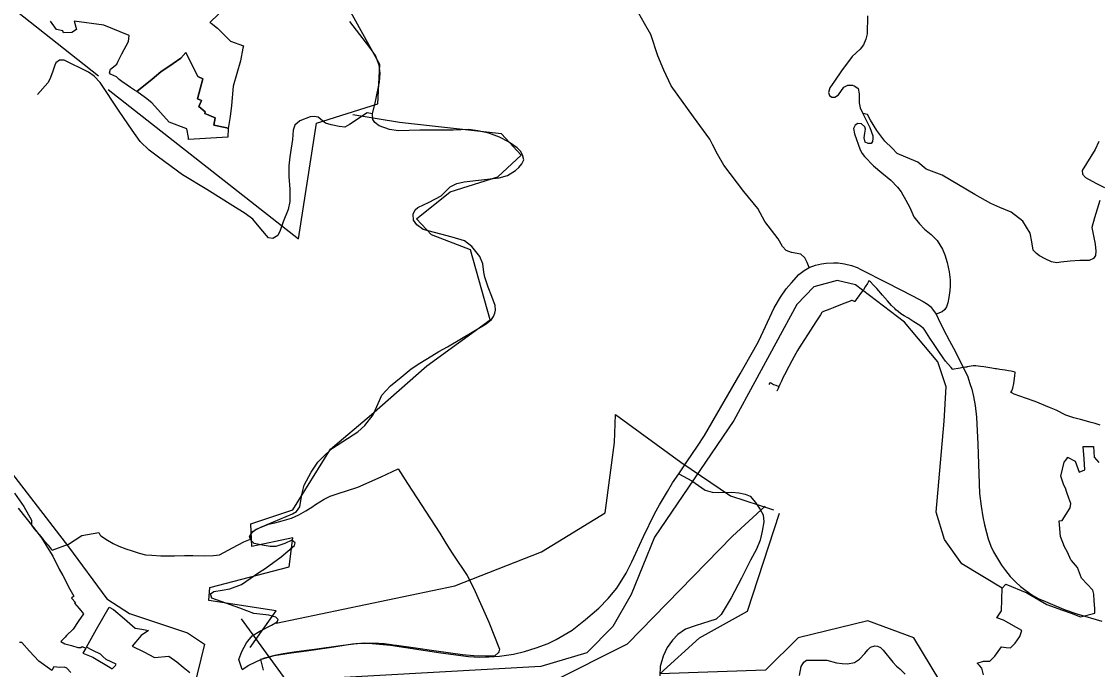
# Model space of a CAD drawing. Extents: x -789162 to -606354, y -1062736 to -945481.
# Drawn here: x -680858 to -677802, y -988999 to -987160 of the extents above; entities that cross this region are included whole.
import ezdxf

# ---------------------------------------------------------------- set-up
doc = ezdxf.new("R2010")
doc.units = 0
for name, color, linetype in [('_SIRSI VZTAHY_CYKLOTRASY MISTNI S', 7, 'Continuous'), ('_SIRSI VZTAHY_OP vodnich zdroju II stupne', 7, 'Continuous'), ('_SIRSI VZTAHY_PRIRODNIHO PARKU', 7, 'Continuous'), ('_SIRSI VZTAHY_SILNICE I TRIDY_STAV', 7, 'Continuous'), ('_SIRSI VZTAHY_SILNICE III TRIDY_STAV', 7, 'Continuous'), ('_SIRSI VZTAHY_USES_NRBK_S', 7, 'Continuous'), ('_SIRSI VZTAHY_USES_RBC_S', 7, 'Continuous'), ('_SIRSI VZTAHY_VTL PLYNOVOD', 7, 'Continuous')]:
    doc.layers.add(name, color=color, linetype=linetype)

msp = doc.modelspace()

# ---------------------------------------------------------------- linework, layer by layer
at = {"layer": '_SIRSI VZTAHY_CYKLOTRASY MISTNI S'}
for points in [[(-680639.3, -987314.3), (-681534.4, -986607.7)], [(-680611.9, -987352.2), (-680071.6, -987776.6), (-680020.3, -987448.1), (-679845.8, -987392.9), (-679840.5, -987281.3), (-679999.8, -986991.7)], [(-680208.9, -988936.7), (-680134.6, -988833.1), (-680325.7, -988803.8), (-680323.1, -988766.6), (-680097.4, -988708.2), (-680086.8, -988625.8), (-680203.6, -988649.7), (-680206.2, -988586), (-680086.8, -988546.1), (-679980.6, -988373.4), (-679863.7, -988275.1), (-679707.1, -988136.9), (-679526.5, -988006.7), (-679582.3, -987807.4), (-679693.8, -987764.9), (-679736.3, -987719.7), (-679640.7, -987642.7), (-679505.3, -987600.2), (-679438.9, -987539.1), (-679494.6, -987478), (-679784.1, -987446.1), (-679916.8, -987424.8)], [(-680134.6, -988867.6), (-679627.4, -988761.3), (-679380.5, -988665.7), (-679199.9, -988554.1), (-679173.4, -988354.8), (-679170.7, -988275.1), (-678984.9, -988410.6), (-678844.1, -988506.2), (-678722, -988546.1)], [(-680065.6, -989085.2), (-679723, -989077.5), (-679353.9, -989035), (-679136.2, -988926.1), (-678838.8, -988620.5), (-678745.9, -988535.5)], [(-677724.4, -990616.5), (-678033.5, -990511.6), (-677982.3, -990412.4), (-677816.1, -990431.7), (-677806.4, -990192.2), (-678033.8, -990285.6), (-678194.8, -990248.4), (-678458.2, -990172.3), (-678599.9, -990119.5), (-678545.1, -989856.9), (-678651.1, -989709.7), (-678484.4, -989501), (-678409.2, -989244.4), (-678375, -989134.9), (-678173.2, -989158.8), (-678323.7, -988909), (-678453.6, -988861.1), (-678652, -988909), (-678744.3, -989001.4), (-679045.2, -989011.7), (-678932.4, -988909), (-678795.6, -988833.7), (-678704.7, -988555.3)], [(-680258.3, -989261.5), (-680065.6, -989085.2), (-680233.2, -988855.9)]]:
    msp.add_lwpolyline(points, dxfattribs=at)
at = {"layer": '_SIRSI VZTAHY_OP vodnich zdroju II stupne'}
for points in [[(-680275, -987116.3), (-680323, -987162.1), (-680319.4, -987164.1), (-680301, -987178.5), (-680282.6, -987197.4), (-680264, -987215.2), (-680227.5, -987228.5), (-680229.2, -987235.6), (-680235.7, -987270.9), (-680256.3, -987343.2), (-680261.2, -987397.5), (-680265.7, -987428.9), (-680270.5, -987462.8), (-680274.7, -987461.4), (-680312, -987454), (-680307.8, -987433.4), (-680337.5, -987420.4), (-680335.8, -987415.6), (-680354.4, -987400.6), (-680346.5, -987383.6), (-680358.4, -987378.6), (-680343.2, -987322.3), (-680346.5, -987320.3), (-680353.3, -987317.8), (-680357.5, -987315.8), (-680391.4, -987247.7), (-680405, -987263.3), (-680427.6, -987278.8), (-680462.4, -987302.5), (-680487.2, -987323.2), (-680530.2, -987358.1), (-680536.7, -987354.2), (-680548.2, -987346.7), (-680557.9, -987340.1), (-680573.4, -987329.7), (-680580.2, -987324), (-680588.1, -987317), (-680604.8, -987308.8), (-680607.6, -987305.4), (-680605.1, -987294.3), (-680587.5, -987280.8), (-680583.3, -987272), (-680581, -987266.7), (-680573.4, -987251.7), (-680554.5, -987216.4), (-680552.2, -987198.8), (-680624, -987170.3), (-680708.2, -987158.1), (-680702, -987182.4), (-680715, -987190.9), (-680738.2, -987191.5), (-680741, -987185.6), (-680758.2, -987181.9), (-680775.8, -987158.4)], [(-681290.2, -987917.1), (-680724.2, -988650.9), (-680616, -988799), (-680550.8, -988840.6), (-680386.8, -988895.1), (-680338.6, -988927.8), (-680410.6, -989226)]]:
    msp.add_lwpolyline(points, dxfattribs=at)
msp.add_lwpolyline([(-680438.2, -987445), (-680487.6, -987390.4), (-680505.9, -987376.4), (-680530.2, -987358.1), (-680487.2, -987323.2), (-680462.4, -987302.5), (-680427.6, -987278.8), (-680405, -987263.3), (-680391.4, -987247.7), (-680357.5, -987315.8), (-680353.3, -987317.8), (-680346.5, -987320.3), (-680343.2, -987322.3), (-680358.4, -987378.6), (-680346.5, -987383.6), (-680354.4, -987400.6), (-680335.8, -987415.6), (-680337.5, -987420.4), (-680307.8, -987433.4), (-680312, -987454), (-680274.7, -987461.4), (-680270.5, -987462.8), (-680272.1, -987488.1), (-680384, -987494.5), (-680383.4, -987489.1), (-680388.7, -987463.8)], close=True, dxfattribs=at)
at = {"layer": '_SIRSI VZTAHY_PRIRODNIHO PARKU'}
msp.add_lwpolyline([(-680877.4, -988498.7), (-680851.1, -988536.9), (-680829.6, -988575.1), (-680829.6, -988589.5), (-680822.5, -988599), (-680808.1, -988615.7), (-680796.2, -988630), (-680781.9, -988646.7), (-680773.6, -988657.4), (-680771.9, -988659.6), (-680770.9, -988660.9), (-680724.6, -988643.4), (-680686.3, -988618.7), (-680638.2, -988610), (-680634.1, -988618.3), (-680632.3, -988620.2), (-680613.5, -988631.7), (-680597.4, -988641.4), (-680581.4, -988649.6), (-680561.6, -988656.5), (-680544, -988662.5), (-680523.9, -988669.4), (-680506.1, -988673.3), (-680487.9, -988675.1), (-680462, -988676.9), (-680423.7, -988676.2), (-680394.9, -988675.2), (-680371.7, -988675.4), (-680337.3, -988676.6), (-680313, -988675.8), (-680296, -988673.7), (-680283, -988667.5), (-680258.9, -988653.7), (-680226.9, -988636.5), (-680207.4, -988629.5), (-680207.6, -988619.4), (-680202.7, -988609), (-680191.5, -988601.1), (-680158.3, -988587.5), (-680156.7, -988586.7), (-680138.5, -988582.5), (-680117.2, -988576.8), (-680090.6, -988569.7), (-680070.3, -988559.8), (-680050.1, -988548.6), (-680033.7, -988538.1), (-680022.5, -988531.1), (-679997.8, -988516), (-679981.4, -988507.2), (-679955.9, -988498.7), (-679935.3, -988492.2), (-679902.8, -988481.7), (-679836.7, -988452), (-679820.1, -988444.6), (-679787.7, -988430), (-679761.5, -988470.8), (-679669.5, -988612.4), (-679655.7, -988635.5), (-679642.9, -988655.8), (-679632.7, -988672.1), (-679592.4, -988732), (-679573, -988769.2), (-679530.1, -988864.7), (-679500.6, -988941.5), (-679502.1, -988949.1), (-679504.4, -988952.3), (-679513.9, -988960.4), (-679531.2, -988961.5), (-679540.3, -988961.7), (-679573.4, -988960.8), (-679605.8, -988958.1), (-679680.4, -988947.5), (-679745.7, -988938), (-679792.5, -988931.1), (-679802.4, -988929.8), (-679807.3, -988929.1), (-679828.3, -988926.8), (-679835.9, -988926.1), (-679842.6, -988925.7), (-679884.1, -988924.5), (-679913.9, -988927.7), (-679952.1, -988931.7), (-680025.6, -988942.1), (-680048.1, -988945.3), (-680083.7, -988950.3), (-680115, -988954.8), (-680138.4, -988959.2), (-680167.3, -988967.1), (-680178.5, -988970.5), (-680178.8, -988970.6), (-680171.7, -989001.3)], dxfattribs=at)
at = {"layer": '_SIRSI VZTAHY_SILNICE I TRIDY_STAV'}
for points in [[(-678620.3, -987858), (-678602.8, -987850.9), (-678585.3, -987847.2), (-678572.2, -987845.4), (-678551.7, -987844.5), (-678538.3, -987844.7), (-678520, -987847.3), (-678500.2, -987852.4), (-678484.7, -987858.1), (-678474, -987863.4), (-678399.2, -987901.7), (-678326.7, -987938.3), (-678296.4, -987954.6), (-678284.5, -987961.8), (-678276.1, -987969.1), (-678269.9, -987976.3), (-678259.7, -987990)], [(-678991.2, -988444.1), (-678968.3, -988410.1), (-678938.1, -988365.4), (-678917.9, -988334.7), (-678816.9, -988159.4), (-678777.6, -988091.7), (-678764.9, -988067.9), (-678751.6, -988040.1), (-678719.7, -987972.6), (-678701.7, -987942), (-678685.8, -987918.4), (-678670.8, -987901.3), (-678650.2, -987877.9), (-678634.8, -987866.7), (-678620.3, -987858)], [(-678259.7, -987990), (-678253.9, -988002.3), (-678240.4, -988031.6), (-678222, -988065.7), (-678204.7, -988097.6), (-678178.2, -988151.4), (-678170.9, -988165.9), (-678164.3, -988187.4), (-678158.5, -988203.3), (-678153.5, -988224.5), (-678149.1, -988249.8), (-678145.3, -988282.9), (-678141.4, -988359.6), (-678139.2, -988443.9), (-678136.5, -988499.2), (-678132, -988535.2), (-678127.1, -988565.5), (-678122.2, -988588.8), (-678117.2, -988610.4), (-678112, -988627.9), (-678104.2, -988649.2), (-678096.7, -988665.7), (-678086.1, -988684.6), (-678074.2, -988702.7), (-678062.8, -988718.7), (-678049.3, -988735.7), (-678033.7, -988751.8), (-678020.1, -988763.9), (-678005.5, -988775.1), (-677988.4, -988787.1), (-677970.1, -988797.3), (-677949.8, -988806.4), (-677923.2, -988818), (-677893.9, -988829.5), (-677860.3, -988841.5), (-677789.3, -988862.5)], [(-680231.3, -988999.2), (-680212.2, -988986.9), (-680176.3, -988970.2), (-680139.9, -988959.9), (-680091.6, -988952.3), (-680048, -988946.6), (-679982.8, -988936.7), (-679917.4, -988926.6), (-679899.2, -988924.4), (-679861.6, -988925.8), (-679809.4, -988930.4), (-679666.7, -988951.7), (-679588.6, -988962.1), (-679556.3, -988964.2), (-679530.4, -988963.5), (-679500.2, -988961.3), (-679460.1, -988955.6), (-679429.4, -988948.1), (-679395.8, -988938), (-679362.4, -988925.2), (-679339.3, -988914.2), (-679294.1, -988887.2), (-679256.1, -988857.8), (-679218.1, -988825.6), (-679191.8, -988797.6), (-679167.1, -988768.2), (-679140.6, -988725.6), (-679124.1, -988693.4), (-679091.6, -988622.1), (-679059.7, -988556.9), (-679045.6, -988531.4), (-679022.9, -988493.5), (-679008.4, -988469.3), (-678991.2, -988444.1)]]:
    msp.add_lwpolyline(points, dxfattribs=at)
at = {"layer": '_SIRSI VZTAHY_SILNICE III TRIDY_STAV'}
for points in [[(-678620.3, -987858), (-678626.1, -987843.3), (-678632.6, -987830.2), (-678644.1, -987820.4), (-678670.8, -987815.5), (-678685.6, -987809.5), (-678696.2, -987798.6), (-678708.3, -987776.7), (-678746.4, -987726.9), (-678766.7, -987690.7), (-678806.1, -987642.2), (-678862.6, -987567), (-678881.2, -987535.8), (-678895, -987508.6), (-678902.7, -987493.5), (-678949.3, -987430.2), (-679012.5, -987341.9), (-679033.1, -987297.9), (-679050.7, -987257.1), (-679070.3, -987196.2), (-679088.2, -987164.8), (-679122, -987104.3)], [(-678454.6, -987143.2), (-678455.9, -987194), (-678460.1, -987210), (-678466.8, -987225.7), (-678476.1, -987238.1), (-678498.5, -987259.1), (-678528.9, -987299.2), (-678549, -987328.4), (-678562.3, -987348), (-678565.8, -987361.3), (-678563, -987369.4), (-678556.3, -987374.1), (-678547.6, -987374.7), (-678537.6, -987368.1), (-678522.2, -987346.1), (-678510.9, -987340), (-678497.6, -987339.9), (-678490.8, -987342.7), (-678481.1, -987350), (-678478.5, -987364.7), (-678478.5, -987377.1), (-678478.5, -987390.4), (-678475.8, -987404.5), (-678468.6, -987420.7)], [(-679861, -987421.9), (-679852, -987386.2), (-679841.5, -987330.9), (-679838.9, -987306.5), (-679842.4, -987283), (-679852.9, -987256), (-679868.4, -987233.4), (-679925.7, -987159.3)], [(-679861, -987421.9), (-679876.4, -987419.2), (-679926.3, -987451.9), (-679939.9, -987459.2), (-679956.1, -987457.3), (-679978.6, -987452.8), (-679994.6, -987448.2), (-680003.4, -987441.4), (-680015.4, -987430.6), (-680026.6, -987428.7), (-680037.6, -987430), (-680067.2, -987441.7), (-680081.2, -987453.4), (-680086, -987468.1), (-680088.3, -987494.3), (-680095.5, -987543.3), (-680098.3, -987569.7), (-680098.4, -987599.4), (-680096.1, -987635.2), (-680095.8, -987670.3), (-680100.6, -987693.2), (-680114.5, -987728.4), (-680122.9, -987752.6), (-680130.1, -987767.4), (-680144.2, -987775.4), (-680156.8, -987774.1), (-680178, -987748.2), (-680201.3, -987720.7), (-680222.2, -987704.6), (-680257.4, -987682.7), (-680331.7, -987636.5), (-680400.6, -987595.1), (-680468.5, -987544.4), (-680495.2, -987524.6), (-680520.9, -987500.5), (-680543.8, -987468.1), (-680580.3, -987414.4), (-680634.9, -987332.5), (-680651.4, -987314.4), (-680667.6, -987303.5), (-680736.8, -987269.6), (-680750.2, -987269.6), (-680760.3, -987276.9), (-680763.5, -987283.6), (-680770.2, -987303), (-680777.8, -987323.6), (-680783.5, -987333.8), (-680812.7, -987367.1)], [(-680231.3, -988999.2), (-680240.5, -988970.6), (-680231.8, -988948.4), (-680218.8, -988923.9), (-680202.8, -988903.9), (-680181, -988890.6), (-680147.8, -988873.7), (-680131.9, -988864.2), (-680129.3, -988857.8), (-680135.1, -988850.4), (-680155.8, -988845.1), (-680198.1, -988839.9), (-680237.7, -988825.4), (-680317.8, -988796.6), (-680320.9, -988784.8), (-680312, -988778), (-680288.4, -988773.7), (-680266.6, -988769.9), (-680232.8, -988758.4), (-680184.3, -988724.2), (-680165.7, -988712.2), (-680120.2, -988679.4), (-680082.2, -988647.2), (-680080.6, -988639.3), (-680090.1, -988632.4), (-680110.2, -988641.9), (-680135.6, -988650.4), (-680151.6, -988650.5), (-680168.5, -988647.2), (-680196.8, -988641.2), (-680206.1, -988632.5), (-680209.9, -988621.6), (-680203.9, -988608), (-680178.3, -988595.4), (-680124.1, -988572.9), (-680088.3, -988557.8), (-680076.4, -988550.9), (-680067.1, -988537.1), (-680062.1, -988502.8), (-680054.9, -988475.8), (-680035.6, -988438.8), (-680016.2, -988410.5), (-679994.2, -988388.4), (-679974.6, -988371.1), (-679902.2, -988324.8), (-679883, -988306.3), (-679859.4, -988275.8), (-679834.6, -988220.7), (-679809.8, -988193.7), (-679779.9, -988169.1), (-679751.2, -988145.5), (-679726.7, -988129.4), (-679692.6, -988108.3), (-679672.8, -988096.6), (-679648.4, -988082.8), (-679573.6, -988038.9), (-679537.7, -988017.4), (-679523, -988005.4), (-679517, -987996.9), (-679513.5, -987988), (-679511.6, -987979.3), (-679512.3, -987965.5), (-679521.8, -987939.9), (-679532.9, -987914), (-679536.1, -987902.5), (-679542.2, -987884.9), (-679544.6, -987871.1), (-679547.8, -987847.6), (-679555.9, -987827), (-679579, -987797.9), (-679599.6, -987782.6), (-679635.1, -987772), (-679717.1, -987750), (-679734.7, -987737.2), (-679744.4, -987723.2), (-679745.7, -987706.4), (-679739.4, -987694.1), (-679732.5, -987687.2), (-679700.1, -987672.5), (-679665.7, -987654.5), (-679640.6, -987629.3), (-679621.3, -987619.1), (-679600.7, -987614.8), (-679559.9, -987609.9), (-679501.6, -987603), (-679477.9, -987596.8), (-679454.8, -987582.3), (-679445.6, -987574.2), (-679436.6, -987563.8), (-679431.2, -987551.8), (-679434.5, -987538.2), (-679440.9, -987528), (-679449.8, -987518.5), (-679474.8, -987500.7), (-679500.6, -987487.4), (-679530.3, -987476.5), (-679561.9, -987469.4), (-679587.7, -987466.2), (-679632.2, -987467.8), (-679726.7, -987468), (-679787.5, -987470), (-679812.6, -987466.2), (-679841.8, -987455.4), (-679854.5, -987446.5), (-679859.9, -987437.3), (-679861, -987421.9)], [(-678468.6, -987420.7), (-678448.4, -987460.3), (-678440, -987484), (-678439.4, -987491.4), (-678441, -987500), (-678445, -987505.7), (-678453.4, -987506.1), (-678461.8, -987502.1), (-678464.4, -987489.7), (-678462.4, -987476.6), (-678461.1, -987465.6), (-678462.5, -987458.3), (-678472.2, -987450.3), (-678482.1, -987449.2), (-678490.1, -987453.6), (-678494.5, -987463.6), (-678491.9, -987478.3), (-678475.4, -987523.4), (-678469.8, -987534.5), (-678463.2, -987543.1), (-678437.7, -987569), (-678413.9, -987589.3), (-678388.4, -987610.1), (-678370.2, -987629.4), (-678359.4, -987642.8), (-678345.8, -987666.4), (-678335.1, -987687.8), (-678323.1, -987713.9), (-678307.4, -987734), (-678293.2, -987748.6), (-678274.3, -987764.3), (-678257.2, -987781.1), (-678242, -987805.6), (-678235.5, -987821.5), (-678228.5, -987843.5), (-678222.8, -987869.9), (-678220.5, -987892.7), (-678220.4, -987910.7), (-678221.3, -987923.5), (-678223.5, -987943.3), (-678226.8, -987958.3), (-678230.3, -987969.2), (-678235.4, -987977.2), (-678242.6, -987983.8), (-678259.7, -987990)], [(-677794.6, -987667.8), (-677810.5, -987716.9), (-677817.9, -987744.7), (-677808.7, -987791.3), (-677806.5, -987811.5), (-677807.8, -987824.2), (-677813.2, -987832.8), (-677825.2, -987837.9), (-677851.4, -987838.1), (-677879.1, -987839.6), (-677906, -987843.1), (-677917.4, -987844.5), (-677932.1, -987842), (-677950.8, -987833.2), (-677966.3, -987824.7), (-677974.7, -987818.4), (-677984.8, -987808.9), (-677988.6, -987784.6), (-677992.5, -987760.8), (-678013.6, -987726.6), (-678046.7, -987700.5), (-678078.9, -987687.7), (-678104.9, -987676.3), (-678150.1, -987650.9), (-678242.8, -987595.5), (-678288.5, -987578.6), (-678311.6, -987559), (-678346.2, -987544.8), (-678370.8, -987534), (-678384.8, -987519.2), (-678406.1, -987499.6), (-678428.7, -987469), (-678446.4, -987439.2), (-678455.1, -987423.2), (-678468.6, -987420.7)], [(-677797.5, -987500), (-677808.4, -987522.5), (-677844.9, -987582.9), (-677844.2, -987592.9), (-677836.2, -987602.3), (-677806.7, -987618.3), (-677781.9, -987631.2)], [(-678991.2, -988444.1), (-678954.3, -988463.6), (-678915.6, -988489.9), (-678896.2, -988495.7), (-678877.7, -988496.9), (-678840.4, -988496), (-678820.7, -988497.8), (-678802.7, -988501.3), (-678788.6, -988507.1), (-678773.4, -988525.2), (-678759.9, -988545.2), (-678751.5, -988559.8), (-678749.6, -988580.1), (-678754.6, -988606.5), (-678760.2, -988632.5), (-678769.9, -988657.4), (-678787, -988688.7), (-678812.7, -988739.8), (-678842.3, -988796.3), (-678870.5, -988842.7), (-678884.8, -988856), (-678905.6, -988863.2), (-678941.3, -988874.2), (-678971.5, -988885.2), (-678993.6, -988899.5), (-679009, -988915.7), (-679023.6, -988936.7), (-679035, -988961.1), (-679043.6, -988991), (-679044.5, -989016.9)], [(-678648.2, -989016.1), (-678643.7, -988990.8), (-678635.9, -988978.6), (-678628, -988972.9), (-678613.9, -988972.7), (-678570.2, -988973), (-678542.9, -988980.5), (-678527, -988982.7), (-678511.7, -988983.4), (-678492.1, -988979.6), (-678477.5, -988970.3), (-678462.9, -988954.1), (-678453.6, -988943.7), (-678446.7, -988935.7), (-678434.6, -988932.2), (-678426.3, -988932.9), (-678417.7, -988936.4), (-678410.1, -988944.9), (-678382.8, -988978.9), (-678372.4, -988990.3), (-678362.8, -988997.3), (-678348.1, -989012.7)]]:
    msp.add_lwpolyline(points, dxfattribs=at)
at = {"layer": '_SIRSI VZTAHY_USES_NRBK_S'}
msp.add_lwpolyline([(-678072, -988768.3), (-678187.2, -988699.7), (-678235.8, -988629.9), (-678260, -988552.4), (-678237.3, -988294.3), (-678231.2, -988197.1), (-678255.5, -988125.8), (-678349.6, -988013.4), (-678489.2, -987907.1), (-678540.7, -987895), (-678607.5, -987913.2), (-678656.1, -987963.3), (-678835.1, -988292.8), (-679059.6, -988623.8), (-679126.4, -988786.2), (-679178, -988877.3), (-679252.3, -988951.7), (-679382.8, -988991.2), (-679992.8, -989024.6), (-680156.6, -989055), (-680271.9, -989118.8), (-680324.9, -989113.1)], dxfattribs=at)
at = {"layer": '_SIRSI VZTAHY_USES_RBC_S'}
for points in [[(-678125.9, -989014.4), (-678130.1, -988995.9), (-678136.7, -988988.4), (-678143.3, -988980.9), (-678125.4, -988975.8), (-678107.2, -988975.8), (-678093, -988961), (-678083.5, -988948), (-678074.1, -988935), (-678061.3, -988936.4), (-678048.5, -988937.7), (-678041.9, -988931), (-678035.3, -988924.2), (-678022.1, -988905.9), (-678017, -988888.3), (-678017, -988888.3), (-678069, -988858.8), (-678087.5, -988853.1), (-678074.8, -988833.2), (-678072, -988768.3), (-678061.6, -988757.1), (-678002, -988782), (-677946, -988814.6), (-677901.5, -988830.9), (-677876.6, -988839.4), (-677850.1, -988849.6), (-677809.3, -988839.3), (-677809.3, -988831.5), (-677809.3, -988826.2), (-677810.9, -988804), (-677812.2, -988785.5), (-677815.3, -988774.1), (-677831.1, -988757.1), (-677846.8, -988740.1), (-677858.3, -988710.1), (-677875.5, -988689.9), (-677877.1, -988688.1), (-677887, -988666.5), (-677895, -988651), (-677907.2, -988621.3), (-677910.2, -988577.6), (-677902.3, -988576.6), (-677890.8, -988558.3), (-677879.3, -988540.1), (-677877, -988527.8), (-677877, -988527.8), (-677882.8, -988512.4), (-677888.6, -988496.9), (-677892.8, -988484.3), (-677897.6, -988475.6), (-677905.9, -988450.8), (-677901.3, -988430.9), (-677896.7, -988411.1), (-677891.7, -988404.5), (-677886.8, -988398), (-677886.6, -988396), (-677865, -988408.2), (-677854.1, -988438.9), (-677837.7, -988432.8), (-677839.7, -988401.6), (-677842, -988366.6), (-677812.8, -988365.7), (-677810.9, -988396.2), (-677798.1, -988412)], [(-680867.7, -988541.6), (-680845.7, -988568.8), (-680823.8, -988595.9), (-680800.8, -988625.4), (-680785, -988651.7), (-680769.2, -988677.9), (-680750.8, -988714.6), (-680741, -988732.9), (-680720.5, -988771), (-680709.7, -988790.8), (-680716.4, -988796.9), (-680705, -988808.9), (-680707.2, -988811.4), (-680694.6, -988826.1), (-680682, -988840.8), (-680696.7, -988862.8), (-680711.4, -988884.8), (-680730.2, -988903.2), (-680734.1, -988907.8), (-680746.1, -988919.4), (-680734.5, -988926.5), (-680716.3, -988931.6), (-680698.1, -988936.7), (-680689.3, -988936.4), (-680685.9, -988934), (-680675, -988938.7), (-680683.3, -988953.3), (-680655.6, -988964.3), (-680606.5, -988993.6), (-680600.7, -988997.8), (-680590.9, -988988.4), (-680589.2, -988984.2), (-680617.1, -988971.2), (-680626.6, -988962.4), (-680633.8, -988955.7), (-680655.6, -988945.5), (-680673.4, -988935.6), (-680645.2, -988884.6), (-680609.2, -988822.2), (-680596.3, -988829), (-680565.7, -988855.3), (-680535.1, -988881.5), (-680516.4, -988884.8), (-680497.7, -988888.2), (-680517.8, -988902.5), (-680544, -988933.4), (-680510.7, -988949.5), (-680480, -988965.6), (-680439.2, -988961.8), (-680416.6, -988977.4), (-680398.3, -988992.8), (-680380, -989008.3)], [(-680717.7, -989008.1), (-680729.1, -988995.8), (-680735.6, -988992.5), (-680749, -988993.8), (-680765.8, -988991.4), (-680771.9, -989001.7), (-680808.9, -988976.1), (-680835, -988947.6), (-680857.4, -988922.3), (-680864.1, -988922.9)]]:
    msp.add_lwpolyline(points, dxfattribs=at)
at = {"layer": '_SIRSI VZTAHY_VTL PLYNOVOD'}
for points in [[(-677794, -988305.3), (-677808.4, -988301.1), (-677819.8, -988298.1), (-677850.3, -988289.3), (-677868.8, -988284.3), (-677880.5, -988281), (-677891.2, -988277), (-677918.7, -988262.7), (-677938.1, -988255.1), (-677978.8, -988238.2), (-678006.3, -988228.7), (-678038.3, -988217.1), (-678045.4, -988213.9), (-678045.5, -988213.9), (-678047.3, -988213.4), (-678046.6, -988210.5), (-678045, -988207.7), (-678042.5, -988200.1), (-678039.5, -988187.3), (-678036.3, -988165.4), (-678035.4, -988156.4), (-678035.6, -988155.1), (-678039.2, -988153.9), (-678046.7, -988152.5), (-678054.3, -988151.1), (-678063.7, -988149.5), (-678079.3, -988147.1), (-678088.1, -988146), (-678092.7, -988145.2), (-678102.2, -988143.4), (-678124.3, -988140), (-678134.3, -988138.6), (-678147.2, -988137.2), (-678155.1, -988137.2), (-678166, -988139.1), (-678171.5, -988140.3), (-678173.1, -988140.6), (-678176.6, -988141.1), (-678188.3, -988143.2), (-678191.8, -988143.6), (-678197.5, -988144.8), (-678209.3, -988146.8), (-678210.2, -988147), (-678211.2, -988147.1), (-678213.1, -988146.6), (-678217.1, -988142.1), (-678233.8, -988123.4), (-678240.5, -988114.4), (-678251.9, -988096.2), (-678267.1, -988073.6), (-678277.6, -988058.2), (-678292.3, -988035.8), (-678296.8, -988029.3), (-678300.2, -988027), (-678306.7, -988022.4), (-678323.2, -988012.1), (-678340.7, -988001.1), (-678351, -987994.7), (-678360.2, -987989), (-678367.9, -987982.8), (-678374.4, -987977.7), (-678377.8, -987974.5), (-678386.8, -987965.7), (-678398.4, -987952.7), (-678411.9, -987936.9), (-678428.9, -987917.6), (-678438.8, -987907.1), (-678446.8, -987898.8), (-678449.1, -987896.7), (-678450.8, -987896.1), (-678452.2, -987897.8), (-678455.2, -987903.6), (-678461.8, -987913.2), (-678466.7, -987920.9), (-678469.2, -987924.3), (-678487.1, -987948.7), (-678487.1, -987948.7), (-678491.3, -987954.2), (-678492.4, -987954.3), (-678493.6, -987953.5), (-678498.3, -987951.3), (-678500.1, -987951.6), (-678504.1, -987953.4), (-678518.9, -987958.9), (-678536.2, -987965.9), (-678552.7, -987972.2), (-678562, -987975.8), (-678579.9, -987983.2), (-678583.7, -987984.5), (-678584.9, -987985.5), (-678588.8, -987992.2), (-678600, -988008.9), (-678610.4, -988025), (-678623.9, -988046.6), (-678635.5, -988065.5), (-678650.5, -988088.5), (-678653.5, -988093.3), (-678658.9, -988102.3), (-678670.3, -988123), (-678678.6, -988138.9), (-678690.9, -988162.8), (-678694.6, -988169.7), (-678699.6, -988180.2), (-678704.4, -988190.5), (-678706.3, -988195), (-678706.6, -988195.6), (-678706.6, -988195.7), (-678706.7, -988195.8)], [(-678732.8, -988190.3), (-678733.9, -988189.5), (-678733.7, -988188.8), (-678733.6, -988188.6), (-678733.5, -988188.4), (-678733.4, -988188.2), (-678730.7, -988184.6), (-678722.2, -988189.9), (-678715.7, -988192.1), (-678707, -988195.7), (-678706.9, -988195.8)], [(-678707, -988196.4), (-678709, -988201.5), (-678712.6, -988209.3), (-678712.6, -988209.5)], [(-678707, -988196.4), (-678707.1, -988196.4), (-678707.2, -988196.3), (-678706.9, -988195.8)], [(-678707, -988196.4), (-678706.7, -988195.9), (-678706.7, -988195.8)], [(-678706.9, -988195.8), (-678706.8, -988195.8), (-678706.7, -988195.8)]]:
    msp.add_lwpolyline(points, dxfattribs=at)

doc.saveas('drawing.dxf')
